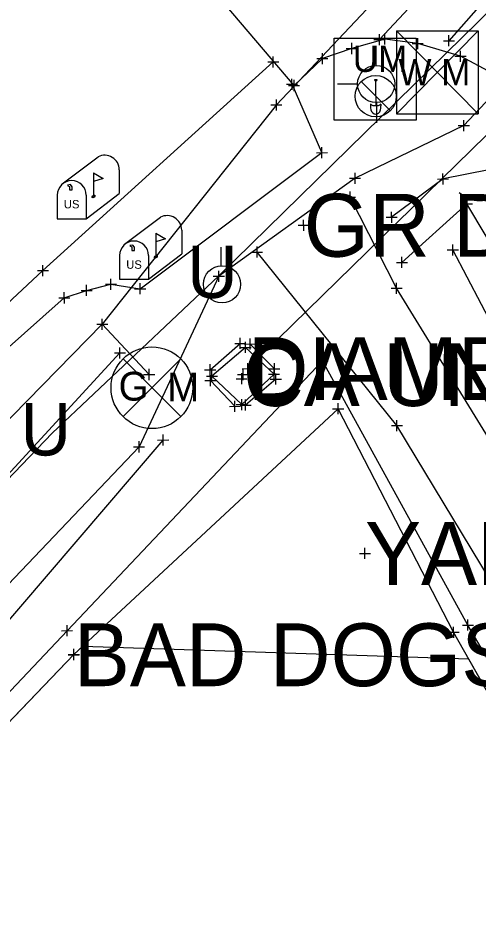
# Model space of a CAD drawing. Extents: x -1 to 1157254, y -1 to 2021979.
# Drawn here: x 1149227.6 to 1149280.3, y 2018623.9 to 2018726.4 of the extents above; entities that cross this region are included whole.
import ezdxf

# ---------------------------------------------------------------- set-up
doc = ezdxf.new("R2010")
doc.units = 0
for name, color, linetype in [('S_BUILDING_ANNOT', 7, 'Continuous'), ('S_CAL_CORNER', 7, 'Continuous'), ('S_CAL_CORNER_ANNOT', 7, 'Continuous'), ('S_CATCH_BASIN', 7, 'Continuous'), ('S_CONTOUR_ANNOT', 7, 'Continuous'), ('S_CONTOUR_MAJOR', 7, 'Continuous'), ('S_CROSS_DRAIN', 7, 'Continuous'), ('S_CTL_TABLE', 7, 'Continuous'), ('S_DITCHLINE', 7, 'Continuous'), ('S_DROP_INLET', 7, 'Continuous'), ('S_EDGE_BITUMINOUS_ANNOT', 7, 'Continuous'), ('S_EDGE_CONCRETE', 7, 'Continuous'), ('S_ELECTRIC_UTILITIES', 7, 'Continuous'), ('S_ENV_CONSTRAINT', 7, 'Continuous'), ('S_EXISTING_ALIGNMENT', 7, 'Continuous'), ('S_FENCE', 7, 'Continuous'), ('S_FLAG_POLE', 7, 'Continuous'), ('S_GAS_PUMP_ISLAND_ANNOT', 7, 'Continuous'), ('S_GATE', 7, 'Continuous')]:
    doc.layers.add(name, color=color, linetype=linetype)

msp = doc.modelspace()

# ---------------------------------------------------------------- linework, layer by layer
at = {"layer": 'S_BUILDING_ANNOT'}
for p, q in [((1149269.64, 2018723.31), (1149269.63, 2018724.58)), ((1149273.4, 2018722.77), (1149273.39, 2018724.05)), ((1149265.84, 2018722.22), (1149265.84, 2018723.49)), ((1149269, 2018723.94), (1149270.27, 2018723.95)), ((1149269.64, 2018723.94), (1149269.64, 2018723.94)), ((1149272.76, 2018723.41), (1149274.03, 2018723.41)), ((1149273.4, 2018723.41), (1149273.4, 2018723.41)), ((1149256.84, 2018720.68), (1149256.84, 2018721.95)), ((1149262.47, 2018721.05), (1149262.47, 2018722.32)), ((1149265.2, 2018722.86), (1149266.48, 2018722.86)), ((1149265.84, 2018722.86), (1149265.84, 2018722.86)), ((1149277.66, 2018721.96), (1149278.93, 2018721.97)), ((1149278.29, 2018721.33), (1149278.29, 2018722.6)), ((1149278.29, 2018721.97), (1149278.29, 2018721.97)), ((1149256.21, 2018721.31), (1149257.48, 2018721.32)), ((1149256.84, 2018721.32), (1149256.84, 2018721.32)), ((1149261.84, 2018721.69), (1149263.11, 2018721.69)), ((1149262.47, 2018721.69), (1149262.47, 2018721.69)), ((1149258.99, 2018718.12), (1149258.98, 2018719.39)), ((1149259.23, 2018717.98), (1149259.23, 2018719.25)), ((1149258.35, 2018718.75), (1149259.62, 2018718.76)), ((1149258.59, 2018718.61), (1149259.86, 2018718.61)), ((1149258.99, 2018718.76), (1149258.99, 2018718.76)), ((1149259.23, 2018718.61), (1149259.23, 2018718.61)), ((1149257.2, 2018715.74), (1149257.19, 2018717.01)), ((1149256.56, 2018716.38), (1149257.83, 2018716.38)), ((1149257.2, 2018716.38), (1149257.2, 2018716.38)), ((1149278.04, 2018714.02), (1149279.31, 2018714.02)), ((1149278.68, 2018713.38), (1149278.68, 2018714.65)), ((1149278.68, 2018714.02), (1149278.68, 2018714.02)), ((1149261.78, 2018710.91), (1149263.05, 2018710.92)), ((1149262.42, 2018710.28), (1149262.41, 2018711.55)), ((1149262.41, 2018710.92), (1149262.41, 2018710.92)), ((1149266.21, 2018707.35), (1149266.21, 2018708.62)), ((1149265.57, 2018707.98), (1149266.85, 2018707.99)), ((1149266.21, 2018707.99), (1149266.21, 2018707.99)), ((1149265, 2018705.83), (1149266.28, 2018705.83)), ((1149265.64, 2018705.19), (1149265.64, 2018706.47)), ((1149265.64, 2018705.83), (1149265.64, 2018705.83)), ((1149279.03, 2018704.42), (1149279.03, 2018705.69)), ((1149278.39, 2018705.05), (1149279.66, 2018705.06)), ((1149279.03, 2018705.05), (1149279.03, 2018705.05)), ((1149259.69, 2018702.59), (1149260.96, 2018702.59)), ((1149260.33, 2018701.95), (1149260.32, 2018703.22)), ((1149260.33, 2018702.59), (1149260.33, 2018702.59)), ((1149254.35, 2018699.52), (1149255.62, 2018699.52)), ((1149254.99, 2018698.89), (1149254.98, 2018700.16)), ((1149254.98, 2018699.52), (1149254.98, 2018699.52)), ((1149271.59, 2018697.7), (1149271.59, 2018698.97)), ((1149229.8, 2018697.4), (1149231.07, 2018697.4)), ((1149230.44, 2018696.76), (1149230.43, 2018698.04)), ((1149230.43, 2018697.4), (1149230.43, 2018697.4)), ((1149250.6, 2018696.12), (1149250.6, 2018697.39)), ((1149270.95, 2018698.33), (1149272.22, 2018698.33)), ((1149271.59, 2018698.33), (1149271.59, 2018698.33)), ((1149238.24, 2018695.19), (1149238.24, 2018696.46)), ((1149249.96, 2018696.75), (1149251.23, 2018696.75)), ((1149250.6, 2018696.75), (1149250.6, 2018696.75)), ((1149235.45, 2018694.5), (1149235.45, 2018695.77)), ((1149237.61, 2018695.83), (1149238.88, 2018695.83)), ((1149238.24, 2018695.83), (1149238.24, 2018695.83)), ((1149240.95, 2018695.32), (1149242.22, 2018695.32)), ((1149241.59, 2018694.68), (1149241.59, 2018695.95)), ((1149241.59, 2018695.32), (1149241.59, 2018695.32)), ((1149270.34, 2018695.37), (1149271.61, 2018695.37)), ((1149270.98, 2018694.73), (1149270.98, 2018696.01)), ((1149270.98, 2018695.37), (1149270.98, 2018695.37)), ((1149232.26, 2018694.27), (1149233.53, 2018694.27)), ((1149232.9, 2018693.63), (1149232.89, 2018694.91)), ((1149232.89, 2018694.27), (1149232.89, 2018694.27)), ((1149234.82, 2018695.13), (1149236.09, 2018695.13)), ((1149235.45, 2018695.13), (1149235.45, 2018695.13)), ((1149236.6, 2018691.26), (1149237.87, 2018691.26)), ((1149236.6, 2018691.25), (1149237.87, 2018691.25)), ((1149237.24, 2018690.61), (1149237.23, 2018691.88)), ((1149237.23, 2018691.25), (1149237.23, 2018691.25)), ((1149237.24, 2018690.62), (1149237.24, 2018691.89)), ((1149237.24, 2018691.26), (1149237.24, 2018691.26)), ((1149253.66, 2018687.97), (1149253.66, 2018689.24)), ((1149253.02, 2018688.6), (1149254.3, 2018688.6)), ((1149253.66, 2018688.6), (1149253.66, 2018688.6)), ((1149262.48, 2018686.42), (1149262.48, 2018687.7)), ((1149242.62, 2018684.86), (1149242.61, 2018686.13)), ((1149253.27, 2018686.16), (1149254.54, 2018686.17)), ((1149253.27, 2018686.16), (1149254.54, 2018686.17)), ((1149253.38, 2018684.85), (1149253.38, 2018686.12)), ((1149253.91, 2018685.53), (1149253.91, 2018686.8)), ((1149253.91, 2018685.53), (1149253.91, 2018686.8)), ((1149253.91, 2018686.17), (1149253.91, 2018686.17)), ((1149253.91, 2018686.17), (1149253.91, 2018686.17)), ((1149256.93, 2018684.91), (1149256.93, 2018686.18)), ((1149261.85, 2018687.06), (1149263.12, 2018687.06)), ((1149262.48, 2018687.06), (1149262.48, 2018687.06)), ((1149241.98, 2018685.5), (1149243.25, 2018685.5)), ((1149242.62, 2018685.5), (1149242.62, 2018685.5)), ((1149249.17, 2018685.29), (1149250.45, 2018685.3)), ((1149249.81, 2018684.66), (1149249.81, 2018685.93)), ((1149249.81, 2018685.3), (1149249.81, 2018685.3)), ((1149252.75, 2018685.48), (1149254.02, 2018685.48)), ((1149253.23, 2018684.37), (1149253.23, 2018685.64)), ((1149253.23, 2018684.37), (1149253.23, 2018685.64)), ((1149253.38, 2018685.48), (1149253.38, 2018685.48)), ((1149256.29, 2018685.54), (1149257.57, 2018685.54)), ((1149256.93, 2018685.54), (1149256.93, 2018685.54)), ((1149252.59, 2018685.01), (1149253.86, 2018685.01)), ((1149252.59, 2018685.01), (1149253.86, 2018685.01)), ((1149253.23, 2018685.01), (1149253.23, 2018685.01)), ((1149253.23, 2018685.01), (1149253.23, 2018685.01)), ((1149252.59, 2018682.04), (1149253.87, 2018682.04)), ((1149253.23, 2018681.4), (1149253.23, 2018682.67)), ((1149253.23, 2018682.04), (1149253.23, 2018682.04)), ((1149271, 2018678.99), (1149271, 2018680.26)), ((1149270.37, 2018679.63), (1149271.64, 2018679.63)), ((1149271, 2018679.63), (1149271, 2018679.63)), ((1149240.82, 2018677.2), (1149242.09, 2018677.2)), ((1149241.46, 2018676.56), (1149241.46, 2018677.84)), ((1149241.46, 2018677.2), (1149241.46, 2018677.2)), ((1149267.35, 2018664.35), (1149267.35, 2018665.62)), ((1149266.71, 2018664.98), (1149267.98, 2018664.98)), ((1149267.35, 2018664.98), (1149267.35, 2018664.98)), ((1149279.15, 2018656.14), (1149279.15, 2018657.41)), ((1149233.2, 2018655.5), (1149233.2, 2018656.77)), ((1149278.51, 2018656.78), (1149279.79, 2018656.78)), ((1149279.15, 2018656.78), (1149279.15, 2018656.78)), ((1149232.56, 2018656.13), (1149233.84, 2018656.14)), ((1149233.2, 2018656.13), (1149233.2, 2018656.13)), ((1149233.34, 2018653.37), (1149234.61, 2018653.37)), ((1149233.98, 2018652.74), (1149233.97, 2018654.01)), ((1149233.98, 2018653.37), (1149233.98, 2018653.37))]:
    msp.add_line(p, q, dxfattribs=at)
at = {"layer": 'S_CAL_CORNER'}
for p, q in [((1149266.91, 2018719.06), (1149270.25, 2018715.73)), ((1149268.43, 2018719.29), (1149268.74, 2018719.29)), ((1149268.58, 2018717.39), (1149268.58, 2018719.13)), ((1149268.58, 2018717.39), (1149268.58, 2018716.34)), ((1149267.98, 2018716.49), (1149267.98, 2018716.31)), ((1149269.18, 2018716.49), (1149269.18, 2018716.27))]:
    msp.add_line(p, q, dxfattribs=at)
msp.add_lwpolyline([(1149263.82, 2018724.05), (1149273.23, 2018724.05), (1149273.23, 2018714.64), (1149263.82, 2018714.64)], close=True, dxfattribs=at)
msp.add_circle((1149268.58, 2018717.39), 2.36, dxfattribs=at)
for centre, radius, start, end in [((1149268.58, 2018719.29), 0.156, 180, 0), ((1149268.41, 2018716.89), 0.58, 223.1344, 287.472), ((1149268.76, 2018716.89), 0.58, 252.528, 316.8656)]:
    msp.add_arc(centre, radius, start, end, dxfattribs=at)
msp.add_ellipse((1149268.58, 2018716.15), major_axis=(0, -0.82), ratio=0.744362, start_param=4.519801, end_param=8.000179, dxfattribs=at)
at = {"layer": 'S_CAL_CORNER_ANNOT'}
for p, q in [((1149239.62, 2018680.66), (1149246.24, 2018687.28)), ((1149239.62, 2018687.28), (1149246.24, 2018680.66))]:
    msp.add_line(p, q, dxfattribs=at)
for points in [[(1150682.05, 2019865.85), (1150601.54, 2019813.47), (1150510.58, 2019743.97), (1150405.28, 2019665.92), (1150310.69, 2019593.56), (1150188.92, 2019499.64), (1150039.45, 2019388.15), (1149962.15, 2019331.17), (1149944.63, 2019319.08), (1149774.15, 2019191.52), (1149712.73, 2019145.6), (1149665.81, 2019108.74), (1149605.46, 2019057.66), (1149527.46, 2018983.58), (1149450.12, 2018902.93), (1149278.32, 2018738.82), (1149257.2, 2018716.38), (1149237.23, 2018691.25), (1149165.09, 2018617.77), (1149125.26, 2018579.57), (1149069.5, 2018523.84), (1149012.03, 2018473.77), (1148938.88, 2018408.55)], [(1149237.24, 2018691.26), (1149242.62, 2018685.5)]]:
    msp.add_lwpolyline(points, dxfattribs=at)
msp.add_circle((1149242.93, 2018683.97), 4.68, dxfattribs=at)
at = {"layer": 'S_CATCH_BASIN'}
for p, q in [((1149268.63, 2018720.9), (1149268.63, 2018723.15)), ((1149266.53, 2018718.77), (1149264.21, 2018718.77)), ((1149268.7, 2018714.35), (1149268.7, 2018716.68)), ((1149250.85, 2018697.97), (1149250.85, 2018700.08))]:
    msp.add_line(p, q, dxfattribs=at)
for centre in [(1149268.63, 2018718.79), (1149250.97, 2018695.83)]:
    msp.add_circle(centre, 2.13, dxfattribs=at)
msp.add_arc((1149280.49, 2018708.83), 3.41, 226.3972, 313.6028, dxfattribs=at)
at = {"layer": 'S_CONTOUR_ANNOT'}
for p, q in [((1149270.98, 2018724.87), (1149280.31, 2018724.87)), ((1149270.98, 2018724.87), (1149270.98, 2018715.38)), ((1149270.98, 2018724.87), (1149280.31, 2018715.38)), ((1149280.31, 2018724.87), (1149270.98, 2018715.38)), ((1149280.31, 2018724.87), (1149280.31, 2018715.38)), ((1149270.98, 2018715.38), (1149280.31, 2018715.38))]:
    msp.add_line(p, q, dxfattribs=at)
at = {"layer": 'S_CROSS_DRAIN'}
for p, q in [((1149232.63, 2018707.33), (1149236.76, 2018710.43)), ((1149236.24, 2018708.61), (1149236.24, 2018705.9)), ((1149239.19, 2018708.96), (1149239.19, 2018706.25)), ((1149232.08, 2018706.05), (1149232.08, 2018703.34)), ((1149235.4, 2018703.34), (1149239.19, 2018706.25)), ((1149235.4, 2018706.05), (1149235.4, 2018703.34)), ((1149239.78, 2018700.41), (1149243.91, 2018703.51)), ((1149232.08, 2018703.34), (1149235.4, 2018703.34)), ((1149243.39, 2018701.69), (1149243.39, 2018698.98)), ((1149246.34, 2018702.04), (1149246.34, 2018699.33)), ((1149239.22, 2018699.13), (1149239.22, 2018696.42)), ((1149242.55, 2018696.42), (1149246.34, 2018699.33)), ((1149242.55, 2018699.13), (1149242.55, 2018696.42)), ((1149239.22, 2018696.42), (1149242.55, 2018696.42))]:
    msp.add_line(p, q, dxfattribs=at)
for points in [[(1149236.24, 2018708.61), (1149237.35, 2018707.95), (1149236.24, 2018707.6)], [(1149233.26, 2018707.17), (1149233.48, 2018707.03), (1149233.48, 2018706.64), (1149233.79, 2018706.64), (1149233.79, 2018707), (1149233.59, 2018707.25), (1149233.26, 2018707.19)], [(1149243.39, 2018701.69), (1149244.5, 2018701.03), (1149243.39, 2018700.68)], [(1149240.41, 2018700.25), (1149240.63, 2018700.11), (1149240.63, 2018699.72), (1149240.93, 2018699.72), (1149240.93, 2018700.08), (1149240.74, 2018700.33), (1149240.41, 2018700.28)]]:
    msp.add_lwpolyline(points, dxfattribs=at)
for centre, end in [((1149237.53, 2018708.96), 117.5718), ((1149233.74, 2018706.05), 180), ((1149244.68, 2018702.04), 117.5718), ((1149240.88, 2018699.13), 180)]:
    msp.add_arc(centre, 1.66, 0, end, dxfattribs=at)
for centre in [(1149236.24, 2018705.9), (1149243.39, 2018698.98)]:
    msp.add_ellipse(centre, major_axis=(0.145, 0.132), ratio=0.564646, dxfattribs=at)
at = {"layer": 'S_CTL_TABLE'}
for p, q in [((1149269.01, 2018723.24), (1149269.01, 2018724.51)), ((1149276.97, 2018723.11), (1149276.97, 2018724.38)), ((1149268.37, 2018723.88), (1149269.65, 2018723.88)), ((1149269.01, 2018723.88), (1149269.01, 2018723.88)), ((1149276.33, 2018723.75), (1149277.6, 2018723.75)), ((1149276.97, 2018723.75), (1149276.97, 2018723.75)), ((1149275.66, 2018707.89), (1149276.93, 2018707.9)), ((1149276.3, 2018707.26), (1149276.29, 2018708.53)), ((1149276.3, 2018707.9), (1149276.3, 2018707.9)), ((1149269.77, 2018703.51), (1149271.04, 2018703.51)), ((1149270.41, 2018702.87), (1149270.4, 2018704.15)), ((1149270.4, 2018703.51), (1149270.4, 2018703.51)), ((1149277.42, 2018699.12), (1149277.42, 2018700.4)), ((1149276.78, 2018699.76), (1149278.05, 2018699.76)), ((1149277.42, 2018699.76), (1149277.42, 2018699.76)), ((1149253.06, 2018688.42), (1149253.06, 2018689.69)), ((1149254.19, 2018688.35), (1149254.19, 2018689.62)), ((1149239.27, 2018687.33), (1149239.27, 2018688.6)), ((1149252.42, 2018689.05), (1149253.69, 2018689.05)), ((1149253.06, 2018689.05), (1149253.06, 2018689.05)), ((1149253.55, 2018688.98), (1149254.83, 2018688.99)), ((1149254.19, 2018688.98), (1149254.19, 2018688.98)), ((1149238.63, 2018687.96), (1149239.9, 2018687.96)), ((1149239.27, 2018687.96), (1149239.27, 2018687.96)), ((1149249.61, 2018685.39), (1149249.61, 2018686.66)), ((1149256.33, 2018686.15), (1149257.6, 2018686.16)), ((1149256.96, 2018685.52), (1149256.96, 2018686.79)), ((1149256.96, 2018686.16), (1149256.96, 2018686.16)), ((1149248.97, 2018686.02), (1149250.24, 2018686.03)), ((1149249.61, 2018686.02), (1149249.61, 2018686.02)), ((1149249.65, 2018684.15), (1149249.65, 2018685.43)), ((1149257.13, 2018684.33), (1149257.13, 2018685.6)), ((1149249.01, 2018684.79), (1149250.28, 2018684.79)), ((1149249.65, 2018684.79), (1149249.65, 2018684.79)), ((1149256.5, 2018684.96), (1149257.77, 2018684.96)), ((1149257.13, 2018684.96), (1149257.13, 2018684.96)), ((1149252.44, 2018681.21), (1149252.44, 2018682.48)), ((1149253.03, 2018681.98), (1149254.3, 2018681.98)), ((1149253.67, 2018681.35), (1149253.66, 2018682.62)), ((1149253.67, 2018681.98), (1149253.67, 2018681.98)), ((1149264.28, 2018680.93), (1149264.28, 2018682.2)), ((1149251.81, 2018681.84), (1149253.08, 2018681.85)), ((1149252.44, 2018681.85), (1149252.44, 2018681.85)), ((1149263.64, 2018681.57), (1149264.92, 2018681.57)), ((1149264.28, 2018681.57), (1149264.28, 2018681.57)), ((1149243.58, 2018677.98), (1149244.85, 2018677.99)), ((1149244.21, 2018677.35), (1149244.21, 2018678.62)), ((1149244.21, 2018677.98), (1149244.21, 2018677.98)), ((1149277.52, 2018655.31), (1149277.51, 2018656.59)), ((1149276.88, 2018655.95), (1149278.15, 2018655.95)), ((1149277.51, 2018655.95), (1149277.51, 2018655.95)), ((1149233.35, 2018653.4), (1149234.62, 2018653.4)), ((1149233.98, 2018652.77), (1149233.98, 2018654.04)), ((1149233.98, 2018653.4), (1149233.98, 2018653.4))]:
    msp.add_line(p, q, dxfattribs=at)
at = {"layer": 'S_DITCHLINE'}
msp.add_lwpolyline([(1149284.68, 2018716.25), (1149253.91, 2018686.17)], dxfattribs=at)
at = {"layer": 'S_DROP_INLET'}
msp.add_lwpolyline([(1149478.88, 2018922.64), (1149385.84, 2018831.36), (1149330.57, 2018775.16), (1149250.6, 2018696.8), (1149231.5, 2018678.75), (1149169.67, 2018614.3), (1149128.45, 2018577.04), (1149075.89, 2018529.44), (1149016.28, 2018476.33), (1148941.34, 2018408.7), (1148861.11, 2018354.7), (1148778.49, 2018311.96), (1148755.86, 2018297.95), (1148577.39, 2018201.52), (1148460.64, 2018136.54), (1148334.57, 2018041.74), (1148195.53, 2017935.77), (1148138.82, 2017892.99)], dxfattribs=at)
at = {"layer": 'S_EDGE_BITUMINOUS_ANNOT'}
for points in [[(1149269.01, 2018723.88), (1149283.51, 2018739.41), (1149299.01, 2018755.17), (1149316.45, 2018774.08), (1149341.74, 2018800.3), (1149358.53, 2018817.59)], [(1149340.85, 2018783.83), (1149327.92, 2018772.62), (1149308.15, 2018752.54), (1149289.13, 2018737.59), (1149276.97, 2018723.75)], [(1149311.6, 2018660.51), (1149299.09, 2018682.46), (1149284.25, 2018709.49), (1149276.3, 2018707.9), (1149270.4, 2018703.51)], [(1149311.3, 2018645.53), (1149290.56, 2018674.72), (1149277.42, 2018699.76)], [(1149249.61, 2018686.02), (1149253.06, 2018689.05)], [(1149254.19, 2018688.98), (1149256.96, 2018686.16)], [(1149198.43, 2018543.32), (1149177.74, 2018568.36), (1149152.2, 2018590.43), (1149177.35, 2018620.64), (1149206.13, 2018651.95), (1149239.27, 2018687.96)], [(1149252.44, 2018681.85), (1149249.65, 2018684.79)], [(1149257.13, 2018684.96), (1149253.67, 2018681.98)], [(1149289.06, 2018635.52), (1149277.51, 2018655.95), (1149264.28, 2018681.57), (1149233.98, 2018653.4), (1149210.16, 2018628.53), (1149185.9, 2018602.44), (1149199.11, 2018584.23), (1149216.65, 2018558.95)], [(1149206, 2018552.01), (1149190.25, 2018573.38), (1149170.85, 2018596.74), (1149187.48, 2018617.37), (1149214.73, 2018643.55), (1149244.21, 2018677.98)]]:
    msp.add_lwpolyline(points, dxfattribs=at)
at = {"layer": 'S_EDGE_CONCRETE'}
msp.add_lwpolyline([(1149074.77, 2018555.4), (1149101.25, 2018579.92), (1149110.54, 2018588.04), (1149133.62, 2018609.47), (1149153.56, 2018626.97), (1149174.25, 2018646.16), (1149201.68, 2018670.56), (1149230.43, 2018697.4), (1149256.84, 2018721.32)], dxfattribs=at)
at = {"layer": 'S_ELECTRIC_UTILITIES'}
msp.add_lwpolyline([(1149383.23, 2018860.35), (1149394.1, 2018850.65), (1149378.52, 2018831.6), (1149363.39, 2018812.73), (1149348.23, 2018793.89), (1149346.08, 2018790.85), (1149342.8, 2018783.87), (1149340.3, 2018777.22), (1149339.43, 2018770.23), (1149310.93, 2018742.98), (1149286.46, 2018720.03), (1149285.28, 2018720.99), (1149283.58, 2018719.15), (1149278.29, 2018721.97), (1149273.4, 2018723.41), (1149269.64, 2018723.94), (1149265.84, 2018722.86), (1149262.47, 2018721.69), (1149259.23, 2018718.61), (1149250.44, 2018728.97)], dxfattribs=at)
msp.add_lwpolyline([(1149249.81, 2018685.3), (1149253.23, 2018682.04), (1149256.93, 2018685.54), (1149253.66, 2018688.6)], close=True, dxfattribs=at)
at = {"layer": 'S_ENV_CONSTRAINT'}
for points in [[(1149303.62, 2018642.83), (1149285.7, 2018671.4), (1149270.98, 2018695.37), (1149265.64, 2018705.83)], [(1149296.78, 2018639.04), (1149283.82, 2018658.4), (1149271, 2018679.63), (1149254.98, 2018699.52)]]:
    msp.add_lwpolyline(points, dxfattribs=at)
at = {"layer": 'S_EXISTING_ALIGNMENT'}
for points in [[(1149308.79, 2018655.27), (1149279.03, 2018705.05), (1149271.59, 2018698.33)], [(1149291.36, 2018636), (1149279.15, 2018656.78), (1149262.48, 2018687.06), (1149233.2, 2018656.13), (1149209.26, 2018630.77), (1149183.39, 2018602.59), (1149197.32, 2018582.32), (1149214.28, 2018558.51)]]:
    msp.add_lwpolyline(points, dxfattribs=at)
at = {"layer": 'S_FENCE'}
msp.add_lwpolyline([(1149562.21, 2019005.4), (1149486.21, 2018927.15), (1149466.96, 2018916.4), (1149448.15, 2018887.45), (1149385.38, 2018826.9), (1149357.5, 2018803.66), (1149334.17, 2018772.97), (1149278.68, 2018714.02), (1149266.21, 2018707.99), (1149250.6, 2018696.75), (1149241.46, 2018677.2), (1149179.13, 2018611.74), (1149130.37, 2018567.15), (1149080.16, 2018520.92), (1149020.19, 2018471.53), (1148946.08, 2018397.31), (1148842.28, 2018340.54), (1148783.26, 2018310.71), (1148755.06, 2018299.13), (1148580.09, 2018196.31), (1148464.77, 2018128.06), (1148357.29, 2018049.22), (1148182.05, 2017918.06), (1148146.03, 2017882.74)], dxfattribs=at)
at = {"layer": 'S_FLAG_POLE'}
msp.add_lwpolyline([(1149076.94, 2018552.92), (1149104.61, 2018577.43), (1149113.51, 2018585.24), (1149118.18, 2018586.33), (1149121.83, 2018586.14), (1149127.68, 2018582.67), (1149137.39, 2018591.98), (1149135.22, 2018596.96), (1149135.08, 2018599.33), (1149134.72, 2018602.2), (1149135.71, 2018605.31), (1149156.05, 2018624.39), (1149177.04, 2018643.42), (1149203.1, 2018667.8), (1149232.89, 2018694.27), (1149235.45, 2018695.13), (1149238.24, 2018695.83), (1149241.59, 2018695.32), (1149262.41, 2018710.92), (1149258.99, 2018718.76)], dxfattribs=at)
at = {"layer": 'S_GAS_PUMP_ISLAND_ANNOT'}
msp.add_lwpolyline([(1149227.08, 2018646.19), (1149233.98, 2018653.4), (1149235, 2018654.35), (1149279.23, 2018652.92), (1149284.14, 2018644.22), (1149289.06, 2018635.52), (1149296.78, 2018639.04), (1149311.3, 2018645.53), (1149330.17, 2018660.59), (1149368.18, 2018642.13), (1149370.11, 2018637.84), (1149372, 2018637.74), (1149386.62, 2018642.15), (1149405.99, 2018653.21), (1149441.66, 2018669.67)], dxfattribs=at)

# ---------------------------------------------------------------- texts
at = {"layer": 'S_BUILDING_ANNOT'}
msp.add_text('DIAMETER?36"', height=7.2, dxfattribs=at).set_placement((1149253.91, 2018682.57))
at = {"layer": 'S_CAL_CORNER'}
msp.add_text('UM', height=2.999, dxfattribs=at).set_placement((1149265.96, 2018720.17))
at = {"layer": 'S_CAL_CORNER_ANNOT'}
for s, p in [('G', (1149239.11, 2018682.5)), ('M', (1149244.68, 2018682.4))]:
    msp.add_text(s, height=3.3, dxfattribs=at).set_placement(p)
at = {"layer": 'S_CONTOUR_ANNOT'}
msp.add_text('W M', height=2.999, dxfattribs=at).set_placement((1149271.18, 2018718.64))
at = {"layer": 'S_CONTOUR_MAJOR'}
for p in [(1149246.97, 2018694.26), (1149227.87, 2018676.21)]:
    msp.add_text('U', height=6, dxfattribs=at).set_placement(p)
at = {"layer": 'S_CROSS_DRAIN'}
for p in [(1149232.84, 2018704.53), (1149239.99, 2018697.61)]:
    msp.add_text('US', height=0.96, dxfattribs=at).set_placement(p)
at = {"layer": 'S_GATE'}
for s, p in [('GR DW UNDER CONST', (1149260.33, 2018698.99)), ('CA UNDER CONSTRUCTION', (1149253.38, 2018681.88)), ('YARD', (1149267.35, 2018661.38)), ('BAD DOGS', (1149233.98, 2018649.77))]:
    msp.add_text(s, height=7.2, dxfattribs=at).set_placement(p)

doc.saveas('drawing.dxf')
